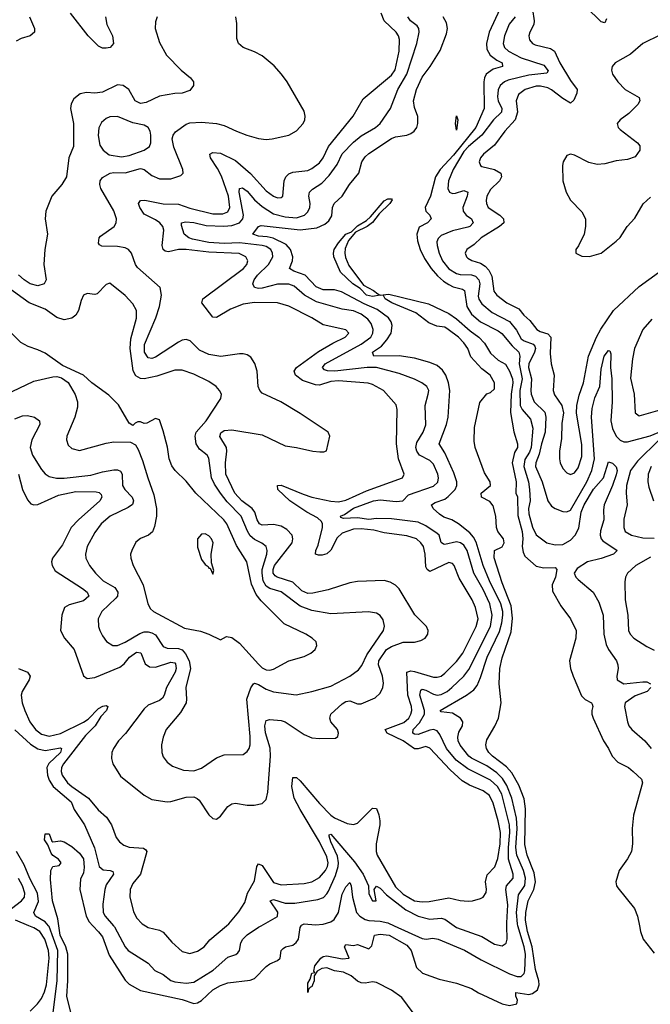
# Model space of a CAD drawing. Header units: inches. Extents: x 1694797 to 1849917, y 907313 to 1017959.
# Tile 442 of 656: x 1751855 to 1755169, y 1009588 to 1014756. Entities that reach past the tile are written whole.
import ezdxf

# ---------------------------------------------------------------- set-up
doc = ezdxf.new("R2010")
doc.units = ezdxf.units.IN
doc.header["$MEASUREMENT"] = 0
doc.layers.add('B7050', color=7, linetype='Continuous')
doc.layers.add('B7051', color=7, linetype='Continuous')

msp = doc.modelspace()

# ---------------------------------------------------------------- linework, layer by layer
at = {"layer": 'B7050', "color": 5}
for points, elevation in [([(1751910, 1009551.3), (1751949.6, 1009590.4), (1751970, 1009617.7), (1751986.3, 1009653.7), (1751996, 1009690), (1752009.6, 1009830), (1752006.2, 1009870), (1751987.9, 1009930), (1751962, 1009970), (1751930, 1009988.7), (1751903.7, 1010000)], 680), ([(1752028.9, 1009531.1), (1752053.2, 1009710), (1752055.3, 1009870), (1752010, 1009995.9), (1752006.5, 1010000)], 660), ([(1752132.5, 1009510), (1752103.6, 1009630), (1752108.1, 1009710), (1752107.8, 1009850), (1752097.8, 1009890), (1752069, 1009951), (1752061.7, 1010000)], 640), ([(1752239.1, 1010000), (1752270, 1009968), (1752290, 1009940.9), (1752326.3, 1009846.3), (1752410, 1009713.7), (1752430, 1009693.5), (1752490, 1009659.2), (1752710, 1009613.3), (1752770, 1009592), (1752790, 1009595.4), (1752810, 1009607.3), (1752870, 1009663.7), (1752910, 1009686.1), (1752950, 1009700.2), (1753066.2, 1009713.8), (1753090, 1009723.5), (1753150, 1009785.4), (1753170, 1009799.7), (1753210, 1009817), (1753224.2, 1009830), (1753229.8, 1009870), (1753239.5, 1009880.5), (1753252.3, 1009890), (1753290, 1009898.1), (1753308.9, 1009911.1), (1753320.5, 1009930), (1753328.9, 1009991.1), (1753334.4, 1010000)], 640), ([(1752349.3, 1010000), (1752354.3, 1009994.3), (1752409.4, 1009890), (1752425.8, 1009870), (1752530, 1009802.9), (1752565.1, 1009765.1), (1752610, 1009743.2), (1752650, 1009712.6), (1752670, 1009705.5), (1752730, 1009698.8), (1752770, 1009703.5), (1752872.6, 1009767.4), (1752950, 1009834.5), (1752990.5, 1009849.5), (1753002, 1009858), (1753010.7, 1009870), (1753017.6, 1009910), (1753028, 1009930), (1753050, 1009952.1), (1753110, 1009992.5), (1753123.6, 1010000)], 660), ([(1752515.9, 1010000), (1752530.8, 1009990.8), (1752590, 1009976.3), (1752610, 1009966.7), (1752654.2, 1009914.2), (1752710, 1009863.9), (1752750, 1009853.7), (1752790, 1009866), (1752824.5, 1009890), (1752854.9, 1009925.1), (1752942.9, 1010000)], 680), ([(1753923.3, 1009543.3), (1753863.7, 1009623.7), (1753810, 1009662.1), (1753730, 1009702), (1753710, 1009705.1), (1753670, 1009699.1), (1753650, 1009701), (1753630, 1009708.5), (1753596.5, 1009736.5), (1753556.3, 1009756.3), (1753510, 1009764), (1753470, 1009778.9), (1753443.8, 1009776.2), (1753418, 1009762), (1753403.6, 1009736.4), (1753402, 1009710), (1753394.9, 1009690), (1753390, 1009679), (1753382.8, 1009677.2), (1753373.7, 1009666.3), (1753369.5, 1009649.5), (1753370, 1009698), (1753381.2, 1009718.8), (1753390, 1009751), (1753406, 1009754), (1753401.2, 1009761.2), (1753406, 1009790), (1753437, 1009830), (1753450, 1009838), (1753470, 1009841.1), (1753550, 1009826), (1753586, 1009830), (1753562, 1009890), (1753570, 1009902), (1753610, 1009896), (1753630, 1009901), (1753690, 1009878), (1753705.2, 1009894.8), (1753719.3, 1009950), (1753750, 1009955), (1753797, 1009950), (1753890, 1009897.8), (1753911.8, 1009870), (1753940.9, 1009780.9), (1753971.3, 1009751.3), (1754059.2, 1009719.2), (1754150, 1009699), (1754230, 1009670.1), (1754267, 1009647), (1754390, 1009590.1), (1754430, 1009581.1), (1754467.6, 1009590), (1754471.1, 1009610), (1754462.6, 1009630), (1754462, 1009650), (1754530, 1009639.8), (1754550, 1009643.7), (1754576, 1009664), (1754585.6, 1009690), (1754584.1, 1009710), (1754565.7, 1009770), (1754548.2, 1009890), (1754524.5, 1009970), (1754518.7, 1010000)], 620), ([(1753823, 1010000), (1753970, 1009933.6), (1753990.8, 1009929.2), (1754025.5, 1009934.5), (1754054.4, 1009930), (1754192.5, 1009872.5), (1754280.1, 1009820.1), (1754430, 1009747.1), (1754470, 1009733.9), (1754490, 1009733.9), (1754506.1, 1009750), (1754510, 1009763), (1754512.5, 1009850), (1754506.8, 1009890), (1754473.4, 1010000)], 640), ([(1754138, 1010000), (1754150, 1009991.5), (1754283.7, 1009943.7), (1754350, 1009902.8), (1754390, 1009894.6), (1754412.1, 1009907.9), (1754417, 1009930), (1754414.8, 1010000)], 660), ([(1755111.9, 1010000), (1755118, 1009970), (1755130.9, 1009930), (1755190, 1009855.8)], 620)]:
    msp.add_lwpolyline(points, dxfattribs=dict(at, elevation=elevation))
at = {"layer": 'B7051', "color": 5}
for points, elevation in [([(1754379.1, 1014810), (1754323.1, 1014690), (1754307.5, 1014630), (1754310, 1014601.5), (1754327.3, 1014570), (1754362.3, 1014542.3), (1754390.2, 1014530), (1754392.7, 1014510), (1754344.1, 1014495.9), (1754306.1, 1014470), (1754297.4, 1014450), (1754294.9, 1014430), (1754296.1, 1014290), (1754251.9, 1014190), (1754135.2, 1014044.8), (1754065.1, 1013970), (1754040.4, 1013930), (1754013.8, 1013830), (1753985.6, 1013770), (1753990.2, 1013750), (1754010.2, 1013730), (1754016.9, 1013710), (1753999, 1013690), (1753954, 1013666), (1753942.4, 1013630), (1753945, 1013595), (1753959.9, 1013550), (1753982.3, 1013502.3), (1754017.3, 1013450), (1754051, 1013411), (1754082.5, 1013382.5), (1754110, 1013364.9), (1754134, 1013354), (1754181.9, 1013341.9), (1754193.6, 1013333.6), (1754204.3, 1013250), (1754229.3, 1013209.3), (1754276.8, 1013170), (1754370, 1013121.8), (1754388.2, 1013108.2), (1754443.4, 1013043.4), (1754478, 1013010), (1754482.8, 1012990), (1754480.2, 1012950), (1754495.2, 1012870), (1754483.4, 1012810), (1754486.1, 1012730), (1754496.5, 1012710), (1754539.3, 1012659.3), (1754551.6, 1012611.6), (1754542.6, 1012510), (1754534.2, 1012485.8), (1754510, 1012447.3), (1754503.9, 1012410), (1754528.2, 1012330), (1754533.5, 1012290), (1754537.3, 1012230), (1754529.2, 1012190), (1754530, 1012162.6), (1754550, 1012091.2), (1754570, 1012051.6), (1754625.4, 1012010), (1754670, 1011998.5), (1754710, 1012000.3), (1754750, 1012024.1), (1754775.1, 1012050), (1754794.1, 1012085.9), (1754806.4, 1012170), (1754821.3, 1012210), (1754870, 1012291), (1754923.6, 1012350), (1754950, 1012435.5), (1754970, 1012428), (1754990, 1012408.4), (1754994.7, 1012390), (1754990, 1012367.2), (1754970.4, 1012310), (1754926.7, 1012210), (1754923.1, 1012183.1), (1754925.1, 1012130), (1754907.8, 1012072.2), (1754906.2, 1012050), (1754910.9, 1012030), (1754919.6, 1012019.6), (1754994.6, 1011970), (1754975.8, 1011950), (1754910, 1011926.7), (1754838.7, 1011910), (1754784.3, 1011875.7), (1754769.4, 1011850), (1754777.2, 1011830), (1754790, 1011816.5), (1754868.4, 1011750), (1754899, 1011699), (1754920.9, 1011630), (1754925, 1011530), (1754936.5, 1011476.5), (1754949.6, 1011449.6), (1754991.5, 1011390), (1754998.3, 1011370), (1754999.5, 1011350), (1754992.4, 1011310), (1754994.9, 1011290), (1755030, 1011269.5), (1755130, 1011280.1), (1755150, 1011280.1), (1755170.8, 1011270)], 640), ([(1754550.1, 1014809.9), (1754558.7, 1014750), (1754557, 1014730), (1754535.8, 1014690), (1754531, 1014670), (1754534.2, 1014650), (1754550.7, 1014630.7), (1754563.9, 1014623.9), (1754645.1, 1014605.1), (1754665.6, 1014590), (1754693.2, 1014530), (1754750, 1014436.8), (1754785.1, 1014390), (1754782.6, 1014370), (1754766.6, 1014333.4), (1754750, 1014318), (1754710, 1014341.1), (1754650, 1014388), (1754630, 1014398.4), (1754592.5, 1014407.5), (1754570, 1014407.3), (1754511.5, 1014390), (1754476.9, 1014363.1), (1754464.6, 1014330), (1754471, 1014270), (1754459.3, 1014230), (1754403.9, 1014170), (1754350, 1014097.8), (1754292.3, 1014050), (1754276.9, 1014030), (1754269.3, 1014010), (1754276, 1013990), (1754284.5, 1013984.5), (1754350, 1013968.4), (1754383.2, 1013950), (1754387.2, 1013930), (1754376.8, 1013910), (1754330, 1013864.8), (1754310.9, 1013830), (1754306.6, 1013806.6), (1754307.8, 1013790), (1754317.8, 1013770), (1754378.4, 1013730), (1754397.7, 1013710), (1754400.2, 1013690), (1754375.8, 1013670), (1754280.6, 1013610), (1754244.4, 1013575.6), (1754205.8, 1013550), (1754196.9, 1013530), (1754203.5, 1013510), (1754210, 1013504.1), (1754231.7, 1013491.7), (1754277.4, 1013477.4), (1754301, 1013461), (1754320.1, 1013440.1), (1754336.3, 1013410), (1754347.1, 1013330), (1754361.9, 1013310), (1754414.5, 1013270), (1754477.8, 1013237.8), (1754504.7, 1013204.7), (1754536.6, 1013176.6), (1754572.5, 1013130), (1754590, 1013119.1), (1754630, 1013107.5), (1754647, 1013090), (1754643.3, 1013003.4), (1754648.6, 1012950), (1754663.5, 1012890), (1754658.7, 1012810), (1754666.1, 1012786.1), (1754705, 1012730), (1754712.5, 1012692.5), (1754704.6, 1012635.4), (1754702.7, 1012557.3), (1754692.5, 1012490), (1754692.1, 1012450), (1754695.8, 1012430), (1754710, 1012400.4), (1754730, 1012377.6), (1754750, 1012369), (1754770, 1012377.8), (1754790, 1012402.8), (1754810, 1012463), (1754810, 1012525.2), (1754781.5, 1012690), (1754782.3, 1012730), (1754794.7, 1012785.3), (1754817.3, 1012850), (1754845, 1012990), (1754885.5, 1013090), (1754908.4, 1013131.6), (1754976, 1013230), (1755110, 1013356), (1755212.1, 1013427.9)], 680), ([(1754939.4, 1014760.6), (1754930, 1014738.5), (1754910, 1014745.2), (1754830, 1014823.1)], 680), ([(1751907.4, 1014770), (1751933.1, 1014710), (1751932.8, 1014690), (1751911.1, 1014670), (1751863.8, 1014656.2), (1751837.4, 1014642.6)], 680), ([(1751849.7, 1012369.7), (1751870, 1012289.1), (1751896.2, 1012236.2), (1751914.5, 1012214.5), (1751930, 1012208.8), (1751950, 1012211.3), (1752060, 1012260), (1752150, 1012279.3), (1752256.6, 1012276.6), (1752273.7, 1012273.7), (1752283.4, 1012263.4), (1752288, 1012250), (1752277.2, 1012230), (1752164.7, 1012130), (1752126.7, 1012090), (1752080.7, 1011999.3), (1752027.5, 1011930), (1752022.3, 1011910), (1752025.8, 1011890), (1752042.5, 1011862.5), (1752184.8, 1011770), (1752210.2, 1011750), (1752218.3, 1011730), (1752190, 1011704.9), (1752115, 1011685), (1752091.4, 1011670), (1752077.4, 1011630), (1752069.2, 1011550), (1752090.2, 1011510), (1752140.9, 1011450), (1752191, 1011311), (1752210, 1011296.9), (1752250, 1011302.5), (1752382.4, 1011357.6), (1752404.7, 1011375.3), (1752433.3, 1011410), (1752470, 1011435.1), (1752492.2, 1011432.2), (1752515.4, 1011375.4), (1752538.2, 1011358.2), (1752570, 1011357.3), (1752650, 1011384.2), (1752670, 1011379.2), (1752674.1, 1011374.1), (1752677.9, 1011350), (1752672, 1011330), (1752626.1, 1011250), (1752615.1, 1011210), (1752605.3, 1011194.7), (1752590, 1011182.1), (1752530, 1011157.3), (1752510, 1011138.8), (1752410.9, 1011009.1), (1752374, 1010970), (1752347.7, 1010930), (1752340.2, 1010910), (1752338.2, 1010878.2), (1752345.5, 1010850), (1752384.9, 1010784.9), (1752510, 1010685.2), (1752550, 1010662.7), (1752630, 1010650.9), (1752650, 1010652.1), (1752730, 1010675.1), (1752770, 1010676.8), (1752788.4, 1010668.4), (1752798.2, 1010658.2), (1752850, 1010581.3), (1752870, 1010563.1), (1752890, 1010559.5), (1752910, 1010574.9), (1752950, 1010626), (1752970, 1010639.7), (1752990, 1010643.8), (1753050, 1010633.5), (1753088, 1010632), (1753130, 1010641.1), (1753150, 1010663), (1753159.6, 1010700.4), (1753173.9, 1010890), (1753171.1, 1010931.1), (1753147.1, 1011012.9), (1753143.5, 1011050), (1753150, 1011077.4), (1753170, 1011082.9), (1753230, 1011077.2), (1753250, 1011070.2), (1753350, 1011002.8), (1753390, 1010986.1), (1753430, 1010982), (1753515.3, 1010984.7), (1753526.6, 1010993.4), (1753530.7, 1011010), (1753525.1, 1011030), (1753491, 1011071), (1753485.2, 1011090), (1753491.2, 1011110), (1753550, 1011163.9), (1753570, 1011176.4), (1753590, 1011180.1), (1753630, 1011164.5), (1753650, 1011165.2), (1753724.2, 1011195.8), (1753750, 1011220.3), (1753764.1, 1011250), (1753767, 1011273), (1753761.3, 1011310), (1753740.1, 1011370), (1753742.3, 1011390), (1753783.6, 1011450), (1753810, 1011466.1), (1753870, 1011487.9), (1753930, 1011488.4), (1753963.3, 1011496.7), (1753986.6, 1011510), (1753999.8, 1011530), (1754001.7, 1011550), (1753993.7, 1011570), (1753931.4, 1011631.4), (1753850, 1011767.7), (1753830, 1011787.8), (1753802.7, 1011802.7), (1753770, 1011811.5), (1753630, 1011806.8), (1753590, 1011799.4), (1753476.7, 1011763.3), (1753395.2, 1011744.8), (1753370, 1011743.5), (1753338.1, 1011758.1), (1753290, 1011803), (1753208.8, 1011828.8), (1753197.2, 1011837.2), (1753188.2, 1011850), (1753187.9, 1011870), (1753195.1, 1011890), (1753286.5, 1012010), (1753291, 1012030), (1753286.8, 1012050), (1753259.3, 1012079.3), (1753230, 1012096.4), (1753190, 1012105.6), (1753130, 1012102), (1753114.9, 1012110), (1753102.5, 1012130), (1753090.5, 1012170.5), (1753076.7, 1012190), (1753022.7, 1012230), (1752986.6, 1012270), (1752939.5, 1012370), (1752936.3, 1012430), (1752943.7, 1012490), (1752942, 1012510), (1752907.6, 1012567.6), (1752912.1, 1012587.9), (1752930, 1012600.1), (1752970, 1012603), (1753130, 1012575.7), (1753250, 1012518.5), (1753310, 1012510.9), (1753396, 1012490), (1753433.4, 1012486.6), (1753452.8, 1012487.2), (1753467, 1012493), (1753486, 1012570), (1753476.9, 1012590), (1753330, 1012688.1), (1753227.3, 1012750), (1753130, 1012795.2), (1753116.8, 1012810), (1753109.3, 1012830), (1753103, 1012910), (1753091.8, 1012951.8), (1753070, 1012983.5), (1753050, 1012996), (1753030, 1013002), (1753010, 1013001.8), (1752912.3, 1012987.7), (1752850, 1012997.4), (1752800.2, 1013020.2), (1752750.6, 1013070.6), (1752730, 1013077.1), (1752710, 1013073.9), (1752690, 1013063.6), (1752570, 1012984.4), (1752550, 1012977.8), (1752530, 1012981.4), (1752512.1, 1013010), (1752511.2, 1013050), (1752570.3, 1013190), (1752590.3, 1013250), (1752601.5, 1013310), (1752593.8, 1013350), (1752474.3, 1013454.3), (1752464.4, 1013470), (1752442.8, 1013530), (1752427.6, 1013550), (1752410, 1013557.9), (1752370, 1013565.6), (1752286.8, 1013566.8), (1752274.1, 1013574.1), (1752270, 1013582.9), (1752273.4, 1013610), (1752280.9, 1013619.1), (1752351.6, 1013670), (1752362.5, 1013690), (1752363.9, 1013710), (1752350, 1013752.5), (1752282.4, 1013870), (1752276.7, 1013890), (1752279.1, 1013910), (1752290, 1013927), (1752330.2, 1013949.8), (1752350, 1013954.1), (1752410, 1013951.9), (1752490, 1013974.6), (1752510, 1013968.4), (1752550, 1013936.9), (1752590, 1013920.8), (1752650, 1013920.8), (1752702.4, 1013937.6), (1752713.8, 1013950), (1752711.9, 1013970), (1752665.7, 1014085.7), (1752656.8, 1014130), (1752662.3, 1014150), (1752673.9, 1014166.1), (1752730, 1014207.2), (1752750, 1014213.6), (1752810, 1014217.1), (1752890, 1014210.7), (1752930, 1014200.1), (1752994, 1014170), (1753049.8, 1014150.2), (1753110, 1014131.9), (1753150, 1014127), (1753182.7, 1014130), (1753270, 1014150.2), (1753310, 1014172.1), (1753345.5, 1014210), (1753354.1, 1014230), (1753356.1, 1014250), (1753350, 1014275.1), (1753260.9, 1014430), (1753230.5, 1014470.5), (1753193, 1014513), (1753130, 1014566.2), (1753090, 1014587.6), (1753029.9, 1014609.9), (1753004.9, 1014630), (1752996.3, 1014656.3), (1752995.9, 1014735.9), (1752991.3, 1014771.3)], 720), ([(1752577.6, 1014770), (1752570, 1014745.2), (1752567.6, 1014710), (1752590, 1014636), (1752627.4, 1014570), (1752704.5, 1014490), (1752753.7, 1014450), (1752768.1, 1014430), (1752768.7, 1014410), (1752750, 1014384.3), (1752710, 1014370.5), (1752670, 1014368.9), (1752590, 1014354.3), (1752519.6, 1014320.4), (1752490, 1014314.9), (1752462.2, 1014330), (1752428.9, 1014390), (1752399.7, 1014410), (1752370, 1014413.1), (1752290, 1014374.3), (1752250, 1014369.2), (1752206, 1014374), (1752173, 1014367), (1752140.4, 1014339.6), (1752126.8, 1014313.2), (1752123.2, 1014290), (1752138.9, 1014210), (1752138.7, 1014090), (1752114, 1014030), (1752101.3, 1013930), (1752077.3, 1013890), (1752025.2, 1013830), (1751992.5, 1013750), (1751989.4, 1013710), (1752001.3, 1013630), (1751987.2, 1013550), (1751983.2, 1013470), (1751995.5, 1013390), (1751984.2, 1013370), (1751950, 1013359.5), (1751910, 1013369.9), (1751878.6, 1013390), (1751850, 1013416.1)], 720), ([(1752306, 1014770), (1752314.2, 1014730), (1752343.1, 1014670), (1752349.3, 1014630.7), (1752331.8, 1014610), (1752310, 1014605.6), (1752290, 1014606.8), (1752270, 1014617.4), (1752214.6, 1014670), (1752122.5, 1014790)], 680), ([(1752942.9, 1010000), (1752954.6, 1010010), (1753007.5, 1010072.5), (1753038.2, 1010121.8), (1753053.2, 1010170), (1753090, 1010236.1), (1753101.9, 1010310), (1753110, 1010324.9), (1753130, 1010315.4), (1753190, 1010227.7), (1753230, 1010214.8), (1753350, 1010222.4), (1753390, 1010230.1), (1753430, 1010252.7), (1753463.1, 1010290), (1753472.6, 1010310), (1753475.7, 1010330), (1753470, 1010361.2), (1753430, 1010440.7), (1753329.1, 1010610), (1753298.1, 1010670), (1753285.3, 1010730), (1753290, 1010778.6), (1753310, 1010777.4), (1753330, 1010760.9), (1753430, 1010641), (1753490, 1010579.8), (1753510, 1010565.8), (1753576.9, 1010536.9), (1753610, 1010530.7), (1753630, 1010537.9), (1753710, 1010616.6), (1753730, 1010615.5), (1753742.6, 1010582.6), (1753748.5, 1010550), (1753748.5, 1010530), (1753727.9, 1010430), (1753729.1, 1010390), (1753734.4, 1010370), (1753830, 1010204.4), (1753870, 1010165.5), (1753930, 1010130.1), (1753970, 1010125.5), (1754007.8, 1010127.8), (1754110, 1010146), (1754170, 1010131.8), (1754211.6, 1010128.4), (1754234, 1010130), (1754276.9, 1010143.1), (1754290, 1010150.4), (1754306.2, 1010173.8), (1754308.5, 1010191.5), (1754303.9, 1010230), (1754312.3, 1010267.7), (1754351.3, 1010308.7), (1754367.5, 1010352.5), (1754380.2, 1010430), (1754381.8, 1010490), (1754370.5, 1010550), (1754344, 1010644), (1754323.6, 1010683.6), (1754290, 1010708.5), (1754218.4, 1010738.4), (1754181, 1010761), (1754118.1, 1010818.1), (1754010, 1010931.9), (1753990, 1010940.5), (1753950, 1010928.4), (1753930, 1010929), (1753870.9, 1010970), (1753786.2, 1011010), (1753775.9, 1011030), (1753873.3, 1011066.7), (1753899.5, 1011090), (1753911.1, 1011110), (1753915.8, 1011130), (1753913.7, 1011150), (1753894.7, 1011210), (1753888.9, 1011331.1), (1753910, 1011337.4), (1753930, 1011335.1), (1754030, 1011305.4), (1754050, 1011304.8), (1754070, 1011310.7), (1754090, 1011325.1), (1754150, 1011387.3), (1754184.1, 1011430), (1754254.9, 1011570), (1754265.4, 1011610), (1754251.4, 1011670), (1754233.1, 1011710), (1754163.9, 1011823.9), (1754137.8, 1011890), (1754130, 1011900.9), (1754110, 1011905.8), (1754010, 1011859.1), (1753996.5, 1011870), (1753990, 1011883.6), (1753986.5, 1011950), (1753976.7, 1011990), (1753963.9, 1012010), (1753941.4, 1012030), (1753890, 1012047.3), (1753770, 1012061.6), (1753715.7, 1012075.7), (1753650, 1012083.3), (1753610, 1012081.5), (1753550, 1012060.8), (1753523.2, 1012036.8), (1753490, 1011971.9), (1753470, 1011952.3), (1753445.6, 1011945.6), (1753425, 1011945), (1753410, 1011949.8), (1753412.1, 1011970), (1753423.1, 1011996.8), (1753447, 1012090), (1753446.6, 1012110), (1753440.8, 1012120.9), (1753420.4, 1012140.4), (1753363.9, 1012170), (1753275.4, 1012230), (1753212.1, 1012290), (1753209.6, 1012310), (1753230, 1012312.1), (1753344.5, 1012264.5), (1753390, 1012250.1), (1753490, 1012229.1), (1753530, 1012225.3), (1753570, 1012233.3), (1753677.6, 1012282.4), (1753866.6, 1012350), (1753875.1, 1012370), (1753845.7, 1012450), (1753836.1, 1012530), (1753838.3, 1012710), (1753833.9, 1012733.9), (1753767.6, 1012810), (1753710, 1012841.5), (1753687.3, 1012847.3), (1753530, 1012859.9), (1753490, 1012856.2), (1753430, 1012837.8), (1753410, 1012839.6), (1753342.4, 1012862.4), (1753305.4, 1012890), (1753298.5, 1012910), (1753309.6, 1012930.4), (1753426.4, 1013013.6), (1753501.5, 1013058.5), (1753566.6, 1013090), (1753584.7, 1013110), (1753568.5, 1013128.5), (1753450, 1013154), (1753390, 1013190.4), (1753270, 1013252.5), (1753209.3, 1013269.3), (1753090, 1013271.7), (1753030, 1013262.2), (1752963.3, 1013236.7), (1752890, 1013191.8), (1752870, 1013193.8), (1752813.1, 1013270), (1752817, 1013290), (1753030.7, 1013450), (1753049, 1013470), (1753054.5, 1013490), (1753043.7, 1013510), (1753008.5, 1013528.5), (1752850, 1013535.2), (1752729.8, 1013550.2), (1752690, 1013548.5), (1752637.3, 1013537.3), (1752620.4, 1013540.4), (1752609.2, 1013549.2), (1752604.6, 1013570), (1752612.8, 1013650), (1752607.6, 1013670), (1752591.7, 1013690), (1752570, 1013705.8), (1752510, 1013734.7), (1752486.4, 1013770), (1752480.5, 1013790), (1752490, 1013806.7), (1752512.4, 1013807.6), (1752610, 1013789.7), (1752690, 1013787.9), (1752750, 1013765.6), (1752870, 1013737.2), (1752923.2, 1013736.8), (1752950, 1013747.9), (1752960.1, 1013770), (1752952.6, 1013830), (1752915.1, 1013935.1), (1752895.3, 1013975.3), (1752859, 1014030), (1752854, 1014050), (1752870, 1014059.2), (1752910, 1014055.4), (1752990, 1014015.7), (1753067.5, 1013947.5), (1753150, 1013856.8), (1753190, 1013829.4), (1753210, 1013821.1), (1753230, 1013821.7), (1753238.3, 1013830), (1753244.9, 1013910), (1753254, 1013930), (1753270, 1013946.7), (1753290, 1013955.4), (1753370, 1013964.5), (1753390, 1013973.7), (1753430, 1014003.8), (1753449.9, 1014030), (1753478, 1014090), (1753607.4, 1014250), (1753660.5, 1014339.5), (1753810, 1014465), (1753828.4, 1014491.6), (1753849, 1014590), (1753851.2, 1014651.2), (1753846.1, 1014670), (1753833.3, 1014690), (1753771.4, 1014750), (1753754.2, 1014790)], 680), ([(1754414.8, 1010000), (1754414.4, 1010014.4), (1754420.9, 1010110), (1754409.9, 1010190.1), (1754412.8, 1010210), (1754448, 1010250), (1754448.9, 1010270), (1754423.8, 1010350), (1754423.2, 1010410), (1754431.3, 1010490), (1754429, 1010530), (1754388.1, 1010690), (1754365.8, 1010730), (1754330, 1010764.2), (1754210, 1010824.2), (1754149.2, 1010869.2), (1754098.1, 1010930), (1754063.8, 1011003.8), (1754050, 1011023.7), (1754030, 1011029.1), (1754010, 1011025.6), (1753950, 1011004.3), (1753930, 1011005.1), (1753921.5, 1011010), (1753922.5, 1011030), (1753955.5, 1011064.5), (1753981.8, 1011110), (1753981.9, 1011130), (1753957.8, 1011210), (1753963.6, 1011236.4), (1753970, 1011241.1), (1753990, 1011237.1), (1754030, 1011215.1), (1754050, 1011210.9), (1754070, 1011213.8), (1754101.5, 1011230), (1754126.1, 1011250), (1754190, 1011310.7), (1754215.3, 1011344.7), (1754329, 1011570), (1754338.2, 1011630), (1754325.5, 1011690), (1754290, 1011765.4), (1754241.3, 1011850), (1754207.2, 1011970), (1754190, 1011997.3), (1754172.1, 1012010), (1754150, 1012015.3), (1754090, 1012000.5), (1754082.1, 1012002.1), (1754070.6, 1012010.6), (1754059.3, 1012050), (1754050, 1012059), (1753990, 1012098.4), (1753950, 1012117.5), (1753810, 1012136.5), (1753730, 1012137.7), (1753690, 1012132.1), (1753630, 1012141.7), (1753557.6, 1012137.6), (1753543.5, 1012143.5), (1753540.7, 1012150), (1753561.8, 1012158.2), (1753610, 1012192.5), (1753714.2, 1012230), (1753750, 1012234.8), (1753833.7, 1012226.3), (1753868, 1012230), (1753898.9, 1012261.1), (1754030, 1012306.8), (1754052.5, 1012327.5), (1754056.9, 1012350), (1754053, 1012370), (1754030, 1012421.8), (1754010, 1012442.4), (1753956.3, 1012470), (1753941.7, 1012490), (1753937.7, 1012510), (1753942.9, 1012537.1), (1753975.7, 1012590), (1753989.8, 1012629.8), (1753985.7, 1012730), (1754002.5, 1012790), (1754004.5, 1012810), (1754000, 1012820), (1753994.8, 1012830), (1753968.3, 1012850), (1753930, 1012869.1), (1753850, 1012897.8), (1753730, 1012929.9), (1753680.7, 1012930), (1753511.5, 1012911.5), (1753472.1, 1012912.1), (1753457.6, 1012917.6), (1753446.3, 1012930), (1753460.2, 1012950), (1753650, 1013052.4), (1753700.6, 1013090), (1753711.7, 1013110), (1753713.7, 1013130), (1753701.6, 1013161.6), (1753684.1, 1013184.1), (1753650, 1013209.5), (1753610, 1013227.5), (1753550, 1013236.9), (1753414.3, 1013274.3), (1753351.2, 1013310), (1753296.9, 1013356.9), (1753270, 1013366.9), (1753210, 1013366.6), (1753130, 1013346.1), (1753110, 1013344.6), (1753089.9, 1013349.9), (1753081.4, 1013370), (1753087.2, 1013390), (1753105.7, 1013414.3), (1753162.3, 1013470), (1753185.3, 1013510), (1753184.7, 1013530), (1753174.6, 1013550), (1753150, 1013564.4), (1753129.6, 1013569.6), (1753010, 1013584.1), (1752930, 1013581.6), (1752850, 1013585.6), (1752763.2, 1013603.2), (1752744.1, 1013610), (1752720.6, 1013630), (1752705.3, 1013674.7), (1752706.3, 1013690), (1752726.1, 1013693.9), (1752770, 1013691.3), (1752834.9, 1013674.9), (1752929, 1013671), (1752970, 1013674.9), (1753010.2, 1013689.8), (1753028.5, 1013710), (1753030.9, 1013729.1), (1753009.5, 1013850.5), (1753011, 1013869), (1753026.2, 1013873.8), (1753050, 1013855.5), (1753090.1, 1013810), (1753130, 1013774.9), (1753190, 1013737), (1753250, 1013720.8), (1753310, 1013714.9), (1753351.3, 1013728.7), (1753370, 1013746.5), (1753380.5, 1013770), (1753381.6, 1013790), (1753374, 1013830), (1753377.7, 1013850), (1753393.7, 1013866.3), (1753442.4, 1013897.6), (1753482, 1013938), (1753523.9, 1013996.1), (1753550, 1014050.9), (1753610, 1014113.2), (1753650, 1014146.3), (1753725.1, 1014190), (1753749.4, 1014210.6), (1753804.2, 1014290), (1753842.2, 1014390), (1753889.6, 1014470), (1753942.6, 1014630), (1753955, 1014690), (1753952.6, 1014710), (1753943.2, 1014723.2), (1753909.8, 1014750), (1753895.5, 1014770)], 660), ([(1754473.4, 1010000), (1754470.4, 1010010), (1754466.2, 1010070), (1754477.1, 1010162.9), (1754509, 1010211), (1754513.8, 1010250), (1754503, 1010290), (1754467.1, 1010370), (1754462.4, 1010410), (1754469.6, 1010510), (1754465.3, 1010565.3), (1754441, 1010670), (1754415.9, 1010735.9), (1754392.6, 1010772.6), (1754363.3, 1010803.3), (1754310, 1010838.8), (1754230, 1010878.9), (1754216, 1010890), (1754170, 1010948.2), (1754159.9, 1010970), (1754157.2, 1010990), (1754163.5, 1011016.5), (1754181.8, 1011050), (1754184.2, 1011070), (1754170.9, 1011090), (1754130, 1011115.7), (1754070, 1011122.6), (1754064.8, 1011130), (1754203.7, 1011210), (1754241.6, 1011238.4), (1754259.1, 1011260.9), (1754277.3, 1011302.7), (1754312.3, 1011410), (1754376.4, 1011543.6), (1754389.7, 1011590), (1754394.8, 1011630), (1754394.2, 1011650), (1754383.6, 1011690), (1754324.1, 1011810), (1754290.9, 1011890.9), (1754254, 1012014), (1754239.7, 1012039.7), (1754221.5, 1012061.5), (1754161.3, 1012110), (1754126.6, 1012130), (1754085, 1012145), (1754060.9, 1012160.9), (1754028.3, 1012190), (1754019.8, 1012210), (1754038.3, 1012221.7), (1754090, 1012239.2), (1754107.8, 1012252.2), (1754143.2, 1012290), (1754152.2, 1012310), (1754152.9, 1012330), (1754136.5, 1012376.5), (1754090, 1012481.8), (1754059.5, 1012530), (1754098.7, 1012630), (1754107.8, 1012670), (1754115.3, 1012810), (1754108.6, 1012850), (1754094.5, 1012890), (1754076.4, 1012916.4), (1754050, 1012940.2), (1754010, 1012956.2), (1753930, 1012978.4), (1753850, 1012990.9), (1753716, 1012990), (1753709.8, 1013010), (1753757.4, 1013042.6), (1753785.5, 1013074.5), (1753806.7, 1013110), (1753812.7, 1013150), (1753806.6, 1013170), (1753792.8, 1013190), (1753733.7, 1013233.7), (1753664.8, 1013264.8), (1753547.3, 1013327.3), (1753510, 1013337.5), (1753450, 1013337.4), (1753412.6, 1013352.6), (1753354.9, 1013414.9), (1753295.9, 1013435.9), (1753273.5, 1013450), (1753288.7, 1013490), (1753290.5, 1013510), (1753278.8, 1013550), (1753256.3, 1013576.3), (1753188.2, 1013608.2), (1753155.6, 1013615.6), (1753110, 1013618.5), (1753079.8, 1013630), (1753110, 1013670.2), (1753124.7, 1013675.3), (1753330, 1013652.1), (1753416.5, 1013663.6), (1753458.4, 1013681.6), (1753479.8, 1013700.2), (1753494.8, 1013725.2), (1753499.1, 1013770), (1753507.7, 1013790), (1753550, 1013829.2), (1753589.2, 1013890.8), (1753636.7, 1013950), (1753652.8, 1014010), (1753670, 1014035.9), (1753690, 1014053.5), (1753810, 1014131.1), (1753830, 1014141.2), (1753890, 1014150.1), (1753910, 1014157.7), (1753929, 1014170), (1753942.1, 1014190), (1753948, 1014210), (1753947.4, 1014247.4), (1753930, 1014295.1), (1753925.6, 1014330), (1753939.9, 1014390), (1753970, 1014453.8), (1754012.4, 1014510), (1754065.3, 1014594.7), (1754098, 1014682), (1754103.6, 1014710), (1754099, 1014739), (1754081.5, 1014770)], 640), ([(1754458.6, 1014770), (1754427.9, 1014732.1), (1754403.6, 1014670), (1754395.5, 1014630), (1754402.1, 1014610), (1754424.4, 1014590), (1754490, 1014555.2), (1754610, 1014517), (1754632.2, 1014487.8), (1754624.8, 1014475.2), (1754530, 1014464.3), (1754421.9, 1014438.1), (1754402.7, 1014430), (1754380.7, 1014410), (1754370, 1014387.8), (1754366.1, 1014350), (1754370.1, 1014330), (1754388.8, 1014290), (1754387.5, 1014270), (1754345.2, 1014230), (1754283.8, 1014150), (1754214, 1014090), (1754190, 1014062.9), (1754132.6, 1013970), (1754108.3, 1013910), (1754105.7, 1013870), (1754114.3, 1013850), (1754130, 1013843.3), (1754144.9, 1013844.9), (1754190, 1013858.8), (1754210.7, 1013850.7), (1754207, 1013830), (1754183.9, 1013770), (1754185.5, 1013750), (1754201.3, 1013730), (1754229.3, 1013710), (1754238.6, 1013690), (1754220.2, 1013670), (1754210, 1013665.8), (1754130, 1013648), (1754070, 1013623.4), (1754053.7, 1013606.3), (1754047.8, 1013590), (1754048.4, 1013570), (1754059.1, 1013530), (1754076.4, 1013490), (1754110, 1013447.8), (1754150, 1013423.4), (1754170, 1013418.5), (1754230, 1013416), (1754250, 1013410.1), (1754268.3, 1013390), (1754272.6, 1013370), (1754264.9, 1013304.9), (1754268.1, 1013288.1), (1754284.3, 1013264.3), (1754337.9, 1013217.9), (1754430, 1013171.8), (1754466.2, 1013126.2), (1754490, 1013081.3), (1754506, 1013070), (1754553, 1013053), (1754561.9, 1013041.9), (1754565.5, 1013030), (1754560.1, 1013010), (1754530.1, 1012950), (1754529.5, 1012930), (1754545.6, 1012870), (1754540.8, 1012810), (1754543.7, 1012790), (1754559.6, 1012750), (1754615.1, 1012695.1), (1754620.5, 1012670), (1754617, 1012590), (1754597.5, 1012530), (1754585.5, 1012474.5), (1754568.2, 1012430), (1754566.5, 1012410), (1754600.6, 1012330), (1754631.5, 1012230), (1754650, 1012203), (1754669.7, 1012189.7), (1754710, 1012174.6), (1754730, 1012172.9), (1754750, 1012181.5), (1754836.1, 1012330), (1754862.6, 1012390), (1754875.7, 1012450), (1754860.9, 1012670), (1754864.4, 1012715.6), (1754876.9, 1012770), (1754903.4, 1012830), (1754910, 1012920.7), (1754927.2, 1012990), (1754950, 1013019.5), (1754957.2, 1013017.2), (1754961.7, 1013001.7), (1754959.2, 1012930), (1754966.8, 1012870), (1754968.3, 1012750), (1754962, 1012650), (1754970.1, 1012610.1), (1754990, 1012570.2), (1755010, 1012547.9), (1755030, 1012540.1), (1755050, 1012539.8), (1755168.2, 1012571.8), (1755210, 1012588.1)], 660), ([(1755223.3, 1014676.7), (1755130, 1014630.6), (1755064.9, 1014575.1), (1754984.4, 1014530), (1754969.5, 1014510.5), (1754965.8, 1014490), (1754970.9, 1014470), (1754998.1, 1014430), (1755037.8, 1014390), (1755110, 1014348), (1755113.8, 1014330), (1755103.4, 1014310), (1755056.5, 1014263.5), (1755011.4, 1014230), (1754995.2, 1014210), (1754999.6, 1014190), (1755010, 1014179.6), (1755101.5, 1014110), (1755113.8, 1014093.8), (1755114.1, 1014070), (1755090, 1014036.5), (1755050, 1014021.8), (1754990, 1014014.3), (1754930, 1013999.2), (1754890, 1013996.1), (1754846.3, 1014006.3), (1754770, 1014044.4), (1754750, 1014049.6), (1754730, 1014042), (1754712, 1014010), (1754707.2, 1013990), (1754710.2, 1013910), (1754726.5, 1013850), (1754750, 1013808.7), (1754810, 1013747.4), (1754829.3, 1013710), (1754829.2, 1013670.8), (1754821.6, 1013630), (1754792.2, 1013567.8), (1754777.3, 1013550), (1754778, 1013530), (1754810, 1013514), (1754850, 1013513.4), (1754910, 1013530.5), (1754990, 1013592.7), (1755010, 1013613), (1755048.2, 1013670), (1755087, 1013713), (1755131.3, 1013788.7), (1755170, 1013824.3)], 720), ([(1754518.7, 1010000), (1754512.9, 1010030), (1754514.7, 1010070), (1754526.6, 1010130), (1754557.9, 1010190), (1754566.6, 1010230), (1754558.4, 1010278.4), (1754522.1, 1010370), (1754510, 1010426.6), (1754513.6, 1010613.6), (1754506.6, 1010666.6), (1754478.4, 1010738.4), (1754442.2, 1010802.2), (1754414.1, 1010834.1), (1754340.2, 1010890), (1754321, 1010910), (1754307.7, 1010930), (1754304.5, 1010950), (1754310, 1010975.3), (1754353, 1011047), (1754371.1, 1011090), (1754386, 1011170), (1754374.8, 1011270), (1754378.4, 1011350), (1754390, 1011406.4), (1754438, 1011542), (1754444.9, 1011615.1), (1754438.4, 1011678.4), (1754390, 1011799.1), (1754349.3, 1011930.7), (1754350.9, 1011969.1), (1754391.5, 1011988.5), (1754400.7, 1012010), (1754398.2, 1012030), (1754368.4, 1012070), (1754360.5, 1012090), (1754357.5, 1012150), (1754344, 1012204), (1754326.2, 1012226.2), (1754282, 1012250), (1754280.5, 1012270), (1754329.6, 1012310), (1754327.8, 1012330), (1754297.2, 1012377.2), (1754249.3, 1012510), (1754244.1, 1012544.1), (1754244.7, 1012615.3), (1754273.6, 1012746.4), (1754310, 1012791.3), (1754330, 1012798), (1754350, 1012818), (1754350.7, 1012850), (1754327, 1012890), (1754283.5, 1012923.5), (1754226.3, 1012986.3), (1754209.6, 1013030), (1754190, 1013058.7), (1754162, 1013090), (1754107.8, 1013130), (1754090, 1013140.9), (1754047.1, 1013147.1), (1754004.6, 1013164.6), (1753937.3, 1013217.3), (1753811.5, 1013270), (1753776.3, 1013290), (1753767.9, 1013307.9), (1753749.8, 1013309.7), (1753710, 1013302.4), (1753678.6, 1013310), (1753645, 1013345), (1753605.5, 1013370), (1753540.7, 1013430), (1753507, 1013510), (1753504.1, 1013530), (1753507.4, 1013550), (1753530, 1013584.9), (1753569.8, 1013630), (1753598.2, 1013641.8), (1753630, 1013674.3), (1753677.8, 1013702.2), (1753699.1, 1013720.9), (1753770, 1013804), (1753790, 1013815.6), (1753810, 1013814.9), (1753812.7, 1013810), (1753801.3, 1013790), (1753743.8, 1013736.2), (1753710, 1013691.6), (1753681.6, 1013670), (1753619.8, 1013640.2), (1753583.7, 1013596.3), (1753565.4, 1013554.6), (1753564, 1013530), (1753567.4, 1013507.4), (1753585.5, 1013465.5), (1753662.7, 1013362.7), (1753714.7, 1013334.7), (1753736.7, 1013316.7), (1753750.3, 1013310.3), (1753794.5, 1013314.5), (1754003.6, 1013263.6), (1754110, 1013213.4), (1754150, 1013185.9), (1754222.4, 1013122.4), (1754267.3, 1013090), (1754297.6, 1013057.6), (1754330, 1013006), (1754370, 1012968.9), (1754407.5, 1012947.5), (1754430, 1012910.4), (1754445.2, 1012870), (1754446.5, 1012850), (1754437.5, 1012790), (1754433.7, 1012693.7), (1754452, 1012592), (1754471.3, 1012530), (1754471.1, 1012510), (1754455.8, 1012484.2), (1754443.6, 1012430), (1754464.5, 1012330), (1754462, 1012270), (1754470.6, 1012250.6), (1754473.2, 1012153.2), (1754495.6, 1012070), (1754499.2, 1012030), (1754495.7, 1011990), (1754500.7, 1011960.7), (1754510, 1011940.3), (1754570, 1011887.4), (1754610, 1011878), (1754670, 1011879.7), (1754677.6, 1011870), (1754671.5, 1011830), (1754653.4, 1011790), (1754656, 1011756), (1754699.6, 1011679.6), (1754750.4, 1011610), (1754779.3, 1011550), (1754778.4, 1011510), (1754745.3, 1011390), (1754748.9, 1011350), (1754763.9, 1011310), (1754806.8, 1011206.8), (1754826.7, 1011186.7), (1754859.5, 1011170), (1754863.4, 1011163.4), (1754867.2, 1011150), (1754861.4, 1011130), (1754862, 1011110), (1754869.4, 1011090), (1754923.2, 1010970), (1754950.1, 1010930.1), (1754968.4, 1010890), (1754998.9, 1010858.9), (1755053.7, 1010830), (1755079.3, 1010810), (1755122, 1010770), (1755127.2, 1010750), (1755079.9, 1010580.1), (1755072.9, 1010510), (1755074.8, 1010430), (1755069.6, 1010390), (1755050, 1010350.6), (1755006.3, 1010290), (1754987.8, 1010230), (1754991, 1010210), (1754998.2, 1010198.2), (1755086.8, 1010090), (1755101.7, 1010050), (1755111.9, 1010000)], 620), ([(1751830, 1012661), (1751870, 1012676.8), (1751897.2, 1012677.2), (1751933, 1012670), (1751960.3, 1012650), (1751961.1, 1012630), (1751919.8, 1012550), (1751910.9, 1012510), (1751923.5, 1012470), (1751970, 1012394.9), (1751990, 1012371.5), (1752010, 1012357.6), (1752048.9, 1012348.9), (1752089.5, 1012349.5), (1752230, 1012365.3), (1752290, 1012382.7), (1752350, 1012392.5), (1752370, 1012392.8), (1752386.1, 1012386.1), (1752394.1, 1012370), (1752396.4, 1012310), (1752407.8, 1012290), (1752447, 1012250), (1752453.5, 1012230), (1752448.7, 1012211.3), (1752425.4, 1012194.6), (1752331.5, 1012150), (1752283.5, 1012110), (1752250, 1012063.1), (1752210.2, 1011990), (1752201.5, 1011950), (1752203.8, 1011930), (1752222.9, 1011890), (1752253.8, 1011850), (1752293.7, 1011810), (1752355.3, 1011775.3), (1752372, 1011750), (1752368.9, 1011730), (1752360.9, 1011719.1), (1752286.5, 1011650), (1752268.1, 1011610), (1752270.2, 1011570.2), (1752276.2, 1011550), (1752290, 1011521.3), (1752312.2, 1011492.2), (1752344.9, 1011470), (1752370, 1011470.2), (1752410, 1011487.5), (1752486.3, 1011533.7), (1752510, 1011542.1), (1752530, 1011543.1), (1752550, 1011538.1), (1752570, 1011526.1), (1752610, 1011464.8), (1752630, 1011456.8), (1752690, 1011455.8), (1752710, 1011448), (1752727.1, 1011427.1), (1752745.9, 1011390), (1752753.8, 1011350), (1752728.3, 1011250), (1752732.5, 1011190), (1752729.4, 1011170), (1752700.1, 1011119.9), (1752624.6, 1011030), (1752608.9, 1010990), (1752601.1, 1010950), (1752602, 1010910), (1752610, 1010887.3), (1752630, 1010859.3), (1752658.2, 1010838.2), (1752716.7, 1010816.7), (1752770, 1010813.8), (1752810, 1010827.6), (1752890, 1010882), (1752930, 1010897.1), (1753030, 1010899.1), (1753050, 1010914), (1753060.7, 1010930), (1753066.3, 1010950), (1753066.3, 1010993.7), (1753049.9, 1011189.9), (1753070, 1011248.4), (1753084.2, 1011270), (1753090, 1011272.9), (1753110, 1011265.3), (1753150, 1011242.2), (1753190, 1011227.3), (1753307.7, 1011212.3), (1753390, 1011229.2), (1753490, 1011256.9), (1753591.1, 1011310), (1753636.3, 1011343.7), (1753653.4, 1011366.6), (1753678.7, 1011421.3), (1753767.7, 1011550), (1753771.8, 1011571.8), (1753765.2, 1011605.2), (1753750, 1011627.8), (1753730, 1011641), (1753687.7, 1011647.7), (1753490, 1011637.6), (1753390, 1011653.9), (1753330, 1011676.6), (1753230, 1011752.6), (1753170, 1011769.6), (1753150, 1011782.1), (1753134.8, 1011810), (1753128.8, 1011850), (1753130.2, 1011870), (1753153.6, 1011950), (1753155.2, 1011970), (1753149.9, 1011989.9), (1753128.1, 1012008.1), (1753090, 1012027.6), (1753067.3, 1012047.3), (1753051.7, 1012071.7), (1753019.2, 1012150), (1752945, 1012225), (1752909.9, 1012269.9), (1752878.4, 1012318.4), (1752864.1, 1012350), (1752850, 1012454.5), (1752840.2, 1012470), (1752801.1, 1012501.1), (1752783.4, 1012530), (1752777.7, 1012570), (1752783, 1012590), (1752836.2, 1012650), (1752912.4, 1012767.6), (1752915.1, 1012790), (1752906, 1012810), (1752887.8, 1012830), (1752850, 1012856.1), (1752770, 1012894.4), (1752710, 1012916.5), (1752670, 1012915.9), (1752575.9, 1012884.1), (1752510, 1012871.2), (1752490, 1012872.4), (1752465.6, 1012885.6), (1752452.6, 1012912.6), (1752435.3, 1013030), (1752440.1, 1013079.9), (1752469.8, 1013189.8), (1752468.6, 1013230), (1752450, 1013264.2), (1752410, 1013308.2), (1752330, 1013372.7), (1752310, 1013366), (1752262.5, 1013317.5), (1752250, 1013312.7), (1752210, 1013318), (1752190, 1013309.3), (1752178, 1013282), (1752164.7, 1013230), (1752150, 1013204.7), (1752130, 1013189.7), (1752090, 1013181), (1752050, 1013192.7), (1751990, 1013236.8), (1751904.8, 1013270), (1751791.4, 1013351.4)], 740), ([(1751815.3, 1012804.7), (1751930, 1012858), (1752030, 1012881.6), (1752050, 1012882), (1752075.2, 1012875.2), (1752110.5, 1012850.5), (1752147.4, 1012787.4), (1752159.3, 1012750), (1752159, 1012721), (1752146, 1012670), (1752103.1, 1012570), (1752101.1, 1012550), (1752110, 1012523), (1752130, 1012504.9), (1752170, 1012494.9), (1752310, 1012532.4), (1752350, 1012539.1), (1752438.5, 1012538.6), (1752464.1, 1012524.1), (1752478.9, 1012498.9), (1752501.3, 1012441.3), (1752528.5, 1012350), (1752561.2, 1012261.2), (1752574.3, 1012190), (1752575.2, 1012150), (1752564.2, 1012095.8), (1752552.7, 1012067.3), (1752533, 1012050), (1752490, 1012032.4), (1752466.6, 1012013.4), (1752444.2, 1011970), (1752438, 1011950), (1752438.7, 1011930), (1752451.8, 1011890), (1752505.2, 1011790), (1752529.2, 1011689.2), (1752543.2, 1011663.2), (1752558.4, 1011650), (1752722, 1011562), (1752805.9, 1011545.9), (1752850.2, 1011530.2), (1752910, 1011500.7), (1752942.2, 1011517.8), (1752970, 1011512.4), (1753010, 1011482.8), (1753110, 1011372.1), (1753130, 1011353.5), (1753150, 1011342.6), (1753170, 1011340.9), (1753190, 1011346.3), (1753270, 1011390.3), (1753350, 1011412.6), (1753385.1, 1011430), (1753407.6, 1011450), (1753417.6, 1011470), (1753414, 1011490), (1753391.8, 1011510), (1753358.4, 1011530), (1753244.8, 1011584.8), (1753124.4, 1011704.4), (1753098.6, 1011738.6), (1753073.5, 1011793.5), (1753049.2, 1011910), (1752995.2, 1011995.2), (1752944, 1012110), (1752928.4, 1012130), (1752780.4, 1012270), (1752730, 1012333.6), (1752671.6, 1012390), (1752654.2, 1012414.2), (1752640.5, 1012450), (1752632.2, 1012512.2), (1752610, 1012598), (1752590, 1012655.3), (1752570, 1012662), (1752522.8, 1012637.2), (1752510, 1012636), (1752490, 1012645.2), (1752476, 1012644), (1752462, 1012638), (1752450, 1012626), (1752430, 1012637.2), (1752374.2, 1012734.2), (1752324.4, 1012784.4), (1752235.1, 1012850), (1752190, 1012889), (1752081.3, 1012941.3), (1751990, 1013004.7), (1751950, 1013023.5), (1751899.6, 1013039.6), (1751861.8, 1013061.8), (1751709.6, 1013210)], 760), ([(1755176.6, 1013183.4), (1755130, 1013129), (1755085.8, 1013030), (1755075.1, 1012975.1), (1755065.4, 1012874.6), (1755083.5, 1012790), (1755090, 1012692), (1755110, 1012675.8), (1755245.7, 1012714.3)], 680), ([(1755215.7, 1012550), (1755101.3, 1012438.7), (1755065.6, 1012390), (1755043.6, 1012310), (1755041.4, 1012270), (1755046.9, 1012210), (1755030, 1012133.2), (1755030.1, 1012090.1), (1755037.8, 1012070), (1755070.1, 1012050.1), (1755130, 1012036), (1755190, 1012034.3)], 660), ([(1755173.4, 1012410), (1755158.2, 1012370), (1755156.1, 1012330), (1755161.3, 1012301.3), (1755185.9, 1012230)], 680), ([(1755170, 1011934.5), (1755092.8, 1011890), (1755050.1, 1011849.9), (1755038, 1011830), (1755034.4, 1011805.6), (1755037.1, 1011710), (1755051.8, 1011630), (1755054, 1011550), (1755062.8, 1011530), (1755082.3, 1011510), (1755150, 1011466.2), (1755190, 1011446.5)], 660), ([(1751850, 1011350.8), (1751896.9, 1011330), (1751910.1, 1011310.1), (1751904.6, 1011290), (1751868.1, 1011230), (1751863, 1011210), (1751868.4, 1011170), (1751883.1, 1011130), (1751909, 1011070), (1751938, 1011030), (1751970, 1011004.9), (1752010, 1010994.9), (1752070, 1011009.1), (1752191.4, 1011068.6), (1752215.4, 1011084.6), (1752270, 1011139.8), (1752292.5, 1011152.5), (1752310, 1011155.4), (1752318.9, 1011150), (1752311.4, 1011130), (1752282.3, 1011097.7), (1752252.9, 1011050), (1752201.6, 1010998.4), (1752084.9, 1010850), (1752074.9, 1010830), (1752073, 1010810), (1752079.4, 1010790), (1752107.6, 1010750), (1752129.1, 1010730), (1752216.3, 1010670), (1752267.4, 1010607.4), (1752311.7, 1010570), (1752337.2, 1010530), (1752362.7, 1010462.7), (1752380, 1010440), (1752402.7, 1010422.7), (1752430, 1010411.5), (1752506.3, 1010406.3), (1752518.2, 1010398.2), (1752522.9, 1010390), (1752519.2, 1010370), (1752490.1, 1010270), (1752450, 1010220.9), (1752435.3, 1010190), (1752433.5, 1010150), (1752454.1, 1010074.1), (1752470, 1010041.1), (1752499.6, 1010010), (1752515.9, 1010000)], 680), ([(1755172.1, 1011250), (1755152.9, 1011230), (1755090, 1011207.5), (1755036.2, 1011170), (1755033.8, 1011150), (1755048.7, 1011070), (1755056.8, 1011050), (1755071.2, 1011030), (1755140.2, 1010970), (1755173.7, 1010930)], 640), ([(1751830, 1011028.1), (1751912.4, 1010952.4), (1751950, 1010927.6), (1751990, 1010919.7), (1752070, 1010934), (1752075.6, 1010930), (1752069.4, 1010910), (1752007.9, 1010852.1), (1751999, 1010830), (1752000.9, 1010790), (1752010, 1010764.1), (1752032.3, 1010730), (1752125.3, 1010650), (1752142, 1010610), (1752196.1, 1010530), (1752248.5, 1010408.5), (1752273.6, 1010310), (1752293.7, 1010293.7), (1752331, 1010290), (1752344.2, 1010284.2), (1752349, 1010270), (1752310, 1010213.8), (1752302.4, 1010190), (1752292.5, 1010112.5), (1752294, 1010070), (1752305, 1010050), (1752349.3, 1010000)], 660), ([(1752061.7, 1010000), (1752056.4, 1010036.4), (1752028.6, 1010130), (1752017.5, 1010242.5), (1752019.3, 1010290), (1752029.2, 1010310), (1752063.1, 1010316.9), (1752073.2, 1010330), (1752059, 1010350), (1752030, 1010369.3), (1752021.5, 1010381.5), (1752004.2, 1010424.2), (1751986.6, 1010450), (1751990, 1010482), (1752010, 1010482), (1752024.1, 1010444.1), (1752030, 1010440.7), (1752070, 1010446), (1752090, 1010440.4), (1752130, 1010416.2), (1752170, 1010380.1), (1752190, 1010350.9), (1752194.5, 1010305.5), (1752190, 1010277.6), (1752175.8, 1010244.2), (1752170.8, 1010190), (1752204.6, 1010050), (1752219.9, 1010019.9), (1752239.1, 1010000)], 640), ([(1753123.6, 1010000), (1753210, 1010047.8), (1753211.3, 1010071.3), (1753171.1, 1010130), (1753190, 1010138), (1753250, 1010117.9), (1753301.9, 1010118.1), (1753422.4, 1010137.6), (1753451.6, 1010148.4), (1753470, 1010166.5), (1753477.9, 1010182.1), (1753515.6, 1010264.4), (1753528.7, 1010310), (1753530.5, 1010330.5), (1753525.3, 1010365.3), (1753490, 1010440.3), (1753481.1, 1010470), (1753482.2, 1010477.8), (1753490, 1010479.7), (1753615.3, 1010335.3), (1753660.5, 1010270), (1753688, 1010210), (1753690, 1010166.8), (1753710, 1010130.5), (1753728.9, 1010131.1), (1753718.4, 1010190), (1753730, 1010207.3), (1753750, 1010197.2), (1753782.6, 1010162.6), (1753884.2, 1010084.2), (1753950, 1010050.4), (1754010, 1010034.7), (1754070, 1010039.3), (1754090, 1010034), (1754138, 1010000)], 660), ([(1752006.5, 1010000), (1751990, 1010019.6), (1751938.4, 1010050), (1751929.4, 1010069.4), (1751953.7, 1010126.3), (1751949.9, 1010170), (1751908.2, 1010248.2), (1751879.6, 1010319.6), (1751839.1, 1010390)], 660), ([(1751813.3, 1010090), (1751864.7, 1010130), (1751880.2, 1010150), (1751882.1, 1010170), (1751869.5, 1010210), (1751850, 1010247.9)], 680), ([(1753334.4, 1010000), (1753336.5, 1010003.5), (1753349.9, 1010010.1), (1753410, 1010004.2), (1753450, 1010008.4), (1753490, 1010020.7), (1753507.9, 1010032.1), (1753530.8, 1010070), (1753550, 1010165.5), (1753570, 1010204), (1753590, 1010227), (1753597, 1010210), (1753604.9, 1010150), (1753626.1, 1010070), (1753642.5, 1010050), (1753670, 1010032.4), (1753690, 1010026.9), (1753750, 1010024.6), (1753790, 1010014.9), (1753823, 1010000)], 640), ([(1751903.7, 1010000), (1751834.1, 1010030)], 680)]:
    msp.add_lwpolyline(points, dxfattribs=dict(at, elevation=elevation))
for points, elevation in [([(1752370, 1014247.6), (1752330, 1014246.4), (1752310, 1014237.6), (1752284.8, 1014215.2), (1752271.5, 1014188.5), (1752267.3, 1014147.3), (1752276.4, 1014096.4), (1752294.4, 1014070), (1752326.5, 1014046.5), (1752390, 1014035.1), (1752430, 1014042.8), (1752509, 1014071), (1752538, 1014090), (1752544.4, 1014110), (1752544.8, 1014150), (1752541.7, 1014170), (1752531.3, 1014190), (1752510, 1014201.5), (1752450, 1014213.8)], 740), ([(1754150, 1014175.3), (1754145.1, 1014210), (1754150, 1014250.7), (1754158.4, 1014230)], 620), ([(1752830, 1012056.1), (1752810, 1012055.1), (1752789.1, 1012030), (1752790, 1011986.8), (1752810, 1011923), (1752830, 1011895.5), (1752845.3, 1011885.3), (1752850, 1011876), (1752856, 1011876), (1752870, 1011846), (1752875.1, 1011864.9), (1752864.1, 1011904.1), (1752862.4, 1011950), (1752872.1, 1012010), (1752863.9, 1012030), (1752850, 1012045.7)], 780)]:
    msp.add_lwpolyline(points, close=True, dxfattribs=dict(at, elevation=elevation))

doc.saveas('drawing.dxf')
